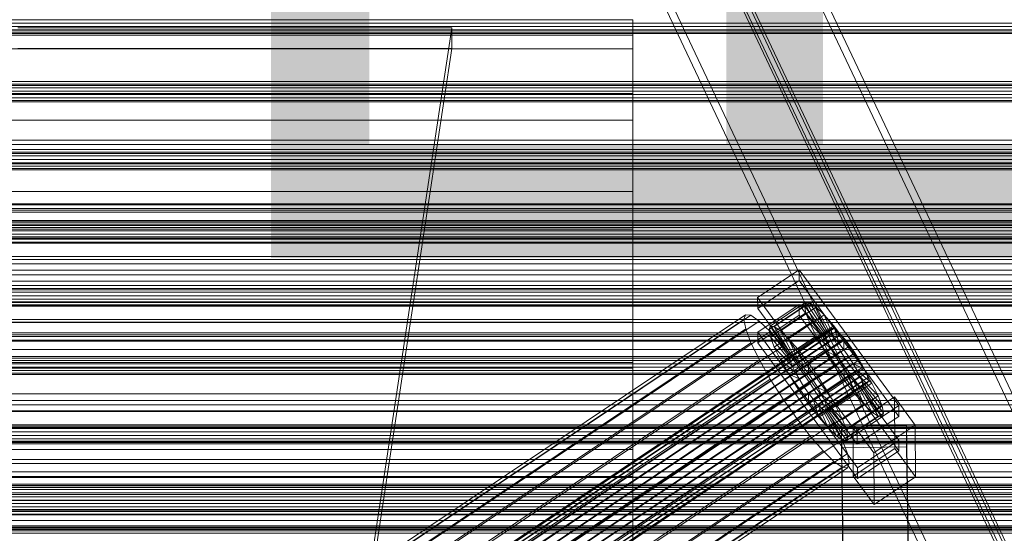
# Model space of a CAD drawing. Header units: millimetres. Extents: x -2233 to 65662, y -50530 to 6847.
# Tile 285 of 656: x 130 to 403, y -32712 to -32570. Entities that reach past the tile are written whole.
import ezdxf

# ---------------------------------------------------------------- set-up
doc = ezdxf.new("R2010")
doc.units = ezdxf.units.MM
for name, color, linetype, lineweight in [('COTAS_P', 1, 'Continuous', 0), ('frontal_C01', 7, 'Continuous', 0), ('frontal_C02', 7, 'Continuous', 0), ('frontal_C03', 7, 'Continuous', 0), ('frontal_C03-dry', 7, 'Continuous', 0), ('frontal_tolva', 7, 'Continuous', 0)]:
    doc.layers.add(name, color=color, linetype=linetype, lineweight=lineweight)
doc.dimstyles.new('R19_100', dxfattribs={"dimtxt": 250, "dimasz": 150, "dimexe": 150, "dimexo": 80, "dimgap": 100, "dimtad": 1, "dimtih": 1, "dimtoh": 1, "dimdsep": 46, "dimcen": 0.09, "dimadec": 0, "dimazin": 0, "dimtfac": 1, "dimtdec": 4, "dimtofl": 0, "dimtmove": 0, "dimatfit": 3, "dimfxl": 1, "dimtolj": 1, "dimtzin": 0, "dimarcsym": 0})

# ---------------------------------------------------------------- blocks, each defined once
blk = doc.blocks.new('DIM_R32_40')
at = {"layer": 'COTAS_P'}
for p, q in [((-150, -32200), (550, -32200)), ((550, -32200), (505, -32350)), ((550, -34800), (550, -32200)), ((550, -32200), (595, -32350)), ((550, -34800), (505, -34650)), ((550, -34800), (595, -34650)), ((-150, -34800), (550, -34800))]:
    blk.add_line(p, q, dxfattribs=at)
blk.add_text('2600 P', height=250, rotation=90, dxfattribs=at).set_placement((450, -33500))

msp = doc.modelspace()

# ---------------------------------------------------------------- linework, layer by layer
at = {"layer": 'frontal_C01'}
for p, q in [((-300, -32664.906), (300, -32664.906)), ((300, -32664.906), (300, -32822.969)), ((300, -32664.906), (300, -32688.89)), ((300, -32688.89), (-300, -32688.89)), ((300, -32846.952), (300, -32688.89))]:
    msp.add_line(p, q, dxfattribs=at)
at = {"layer": 'frontal_C02'}
for p, q in [((299.114, -32450.056), (439.114, -32745.966)), ((439.114, -32750.735), (299.114, -32454.825)), ((420.886, -32753.824), (280.886, -32457.913)), ((420.886, -32758.593), (280.886, -32462.682)), ((299.114, -32494.763), (439.114, -32790.674)), ((439.114, -32795.443), (299.114, -32499.532)), ((420.886, -32798.531), (280.886, -32502.621)), ((420.886, -32803.3), (280.886, -32507.39)), ((300, -32570.15), (-300, -32570.15)), ((250, -32572.359), (130, -32572.359)), ((228.298, -32715.693), (250, -32572.359)), ((250, -32572.359), (250, -32578.09)), ((300, -32578.181), (300, -32570.15)), ((300, -32570.15), (300, -32574.376)), ((300, -32574.376), (-300, -32574.376)), ((300, -32574.376), (300, -32590.57)), ((300, -32578.181), (-300, -32578.181)), ((130, -32578.09), (250, -32578.09)), ((250, -32578.09), (228.298, -32721.423)), ((300, -32597.921), (300, -32578.181)), ((300, -32590.57), (-300, -32590.57)), ((300, -32590.57), (300, -32617.629)), ((300, -32597.921), (-300, -32597.921)), ((300, -32628.025), (300, -32597.921)), ((300, -32617.629), (-300, -32617.629)), ((300, -32617.629), (300, -32653.709)), ((300, -32628.025), (-300, -32628.025)), ((300, -32666.441), (300, -32628.025)), ((334.501, -32646.938), (345.969, -32639.269)), ((345.969, -32639.269), (345.981, -32642.249)), ((345.969, -32639.269), (373.501, -32676.791)), ((345.981, -32642.249), (334.513, -32649.918)), ((373.513, -32679.772), (345.981, -32642.249)), ((334.513, -32649.918), (334.501, -32646.938)), ((362.033, -32684.46), (334.501, -32646.938)), ((338.005, -32654.816), (347.835, -32648.243)), ((339.088, -32654.934), (348.918, -32648.361)), ((347.835, -32648.243), (347.47, -32649.202)), ((348.918, -32648.361), (347.835, -32648.243)), ((347.835, -32648.243), (353.378, -32656.565)), ((350.645, -32649.548), (348.918, -32648.361)), ((348.918, -32648.361), (353.892, -32656.621)), ((334.513, -32649.918), (362.045, -32687.441)), ((334.539, -32656.475), (346.008, -32648.806)), ((337.64, -32655.776), (347.47, -32649.202)), ((338.017, -32657.748), (347.847, -32651.174)), ((340.816, -32656.122), (350.645, -32649.548)), ((346.008, -32648.806), (346.02, -32651.787)), ((346.008, -32648.806), (373.539, -32686.329)), ((347.47, -32649.202), (353.205, -32657.02)), ((347.47, -32649.202), (347.847, -32651.174)), ((347.847, -32651.174), (353.384, -32657.954)), ((347.847, -32651.174), (348.941, -32654.024)), ((352.899, -32651.724), (350.645, -32649.548)), ((350.645, -32649.548), (354.71, -32657.183)), ((300, -32653.709), (-300, -32653.709)), ((146.383, -32776.219), (330.692, -32652.964)), ((146.872, -32774.936), (331.181, -32651.681)), ((148.32, -32775.094), (332.629, -32651.839)), ((150.629, -32776.681), (334.938, -32653.427)), ((300, -32653.709), (300, -32696.351)), ((331.181, -32651.681), (330.692, -32652.964)), ((330.692, -32652.964), (331.197, -32655.6)), ((332.629, -32651.839), (331.181, -32651.681)), ((334.938, -32653.427), (332.629, -32651.839)), ((346.02, -32651.787), (334.551, -32659.456)), ((337.95, -32656.336), (334.938, -32653.427)), ((339.111, -32660.597), (348.941, -32654.024)), ((343.069, -32658.298), (352.899, -32651.724)), ((373.551, -32689.309), (346.02, -32651.787)), ((348.941, -32654.024), (353.902, -32659.303)), ((348.941, -32654.024), (350.678, -32657.557)), ((355.525, -32654.741), (352.899, -32651.724)), ((352.899, -32651.724), (355.777, -32658.214)), ((141.045, -32798.899), (354.844, -32655.924)), ((141.218, -32798.445), (355.017, -32655.469)), ((141.224, -32799.833), (355.022, -32656.858)), ((141.731, -32798.501), (355.53, -32655.525)), ((142.549, -32799.063), (356.348, -32656.088)), ((146.887, -32778.855), (331.197, -32655.6)), ((153.641, -32779.59), (337.95, -32656.336)), ((331.197, -32655.6), (332.659, -32659.41)), ((334.551, -32659.456), (334.539, -32656.475)), ((362.071, -32693.998), (334.539, -32656.475)), ((337.64, -32655.776), (338.005, -32654.816)), ((343.376, -32663.593), (337.64, -32655.776)), ((338.017, -32657.748), (337.64, -32655.776)), ((341.461, -32660.368), (337.95, -32656.336)), ((343.549, -32663.139), (338.005, -32654.816)), ((338.005, -32654.816), (339.088, -32654.934)), ((344.062, -32663.195), (339.088, -32654.934)), ((339.088, -32654.934), (340.816, -32656.122)), ((344.88, -32663.757), (340.816, -32656.122)), ((340.816, -32656.122), (343.069, -32658.298)), ((353.378, -32656.565), (343.549, -32663.139)), ((353.892, -32656.621), (344.062, -32663.195)), ((345.695, -32661.314), (355.525, -32654.741)), ((353.205, -32657.02), (353.378, -32656.565)), ((353.378, -32656.565), (353.892, -32656.621)), ((353.892, -32656.621), (354.71, -32657.183)), ((355.017, -32655.469), (354.844, -32655.924)), ((354.844, -32655.924), (355.022, -32656.858)), ((355.53, -32655.525), (355.017, -32655.469)), ((355.022, -32656.858), (355.541, -32658.208)), ((358.345, -32658.392), (355.525, -32654.741)), ((355.525, -32654.741), (357.021, -32659.643)), ((356.348, -32656.088), (355.53, -32655.525)), ((357.415, -32657.119), (356.348, -32656.088)), ((141.742, -32801.183), (355.541, -32658.208)), ((143.617, -32800.094), (357.415, -32657.119)), ((144.861, -32801.523), (358.659, -32658.547)), ((148.35, -32782.664), (332.659, -32659.41)), ((332.659, -32659.41), (334.981, -32664.133)), ((334.551, -32659.456), (362.083, -32696.978)), ((343.554, -32664.527), (338.017, -32657.748)), ((339.111, -32660.597), (338.017, -32657.748)), ((340.848, -32664.131), (350.678, -32657.557)), ((345.947, -32664.788), (343.069, -32658.298)), ((343.069, -32658.298), (345.695, -32661.314)), ((353.205, -32657.02), (343.376, -32663.593)), ((353.384, -32657.954), (343.554, -32664.527)), ((353.902, -32659.303), (344.073, -32665.877)), ((354.71, -32657.183), (344.88, -32663.757)), ((355.777, -32658.214), (345.947, -32664.788)), ((358.345, -32658.392), (348.515, -32664.966)), ((350.678, -32657.557), (354.725, -32660.977)), ((350.678, -32657.557), (352.938, -32661.533)), ((353.384, -32657.954), (353.205, -32657.02)), ((353.902, -32659.303), (353.384, -32657.954)), ((354.725, -32660.977), (353.902, -32659.303)), ((354.71, -32657.183), (355.777, -32658.214)), ((355.541, -32658.208), (356.363, -32659.881)), ((355.777, -32658.214), (357.021, -32659.643)), ((358.659, -32658.547), (357.415, -32657.119)), ((358.357, -32661.373), (358.345, -32658.392)), ((361.166, -32662.429), (358.345, -32658.392)), ((359.995, -32660.277), (358.659, -32658.547)), ((142.565, -32802.857), (356.363, -32659.881)), ((143.635, -32804.74), (357.434, -32661.765)), ((359.995, -32660.277), (146.196, -32803.252)), ((147.533, -32805.165), (361.332, -32662.189)), ((157.152, -32783.623), (341.461, -32660.368)), ((344.073, -32665.877), (339.111, -32660.597)), ((340.848, -32664.131), (339.111, -32660.597)), ((345.231, -32665.249), (341.461, -32660.368)), ((343.108, -32668.107), (352.938, -32661.533)), ((354.725, -32660.977), (344.895, -32667.551)), ((347.191, -32666.217), (345.695, -32661.314)), ((345.695, -32661.314), (348.515, -32664.966)), ((357.021, -32659.643), (347.191, -32666.217)), ((348.527, -32667.946), (358.357, -32661.373)), ((352.938, -32661.533), (355.796, -32662.86)), ((352.938, -32661.533), (355.569, -32665.681)), ((355.796, -32662.86), (354.725, -32660.977)), ((356.363, -32659.881), (357.434, -32661.765)), ((357.021, -32659.643), (358.357, -32661.373)), ((357.434, -32661.765), (358.68, -32663.73)), ((358.357, -32661.373), (359.693, -32663.285)), ((361.332, -32662.189), (359.995, -32660.277)), ((362.578, -32664.154), (361.332, -32662.189)), ((144.881, -32806.705), (358.68, -32663.73)), ((148.779, -32807.129), (362.578, -32664.154)), ((150.672, -32787.387), (334.981, -32664.133)), ((334.981, -32664.133), (338.003, -32669.448)), ((344.895, -32667.551), (340.848, -32664.131)), ((343.108, -32668.107), (340.848, -32664.131)), ((343.549, -32663.139), (343.376, -32663.593)), ((343.376, -32663.593), (343.554, -32664.527)), ((344.062, -32663.195), (343.549, -32663.139)), ((343.554, -32664.527), (344.073, -32665.877)), ((344.88, -32663.757), (344.062, -32663.195)), ((345.947, -32664.788), (344.88, -32663.757)), ((347.191, -32666.217), (345.947, -32664.788)), ((355.796, -32662.86), (345.966, -32669.434)), ((357.042, -32664.825), (347.212, -32671.399)), ((348.515, -32664.966), (348.527, -32667.946)), ((348.515, -32664.966), (351.336, -32669.003)), ((359.693, -32663.285), (349.863, -32669.858)), ((351.336, -32669.003), (361.166, -32662.429)), ((355.569, -32665.681), (357.042, -32664.825)), ((357.042, -32664.825), (355.796, -32662.86)), ((358.378, -32666.738), (357.042, -32664.825)), ((358.68, -32663.73), (360.017, -32665.642)), ((361.166, -32662.429), (359.693, -32663.285)), ((359.693, -32663.285), (360.939, -32665.25)), ((363.797, -32666.577), (361.166, -32662.429)), ((363.648, -32666.037), (362.578, -32664.154)), ((300, -32666.441), (-300, -32666.441)), ((146.218, -32808.617), (360.017, -32665.642)), ((147.554, -32810.347), (361.352, -32667.371)), ((149.85, -32809.013), (363.648, -32666.037)), ((150.672, -32810.686), (364.471, -32667.711)), ((345.231, -32665.249), (160.922, -32788.504)), ((300, -32710.552), (300, -32666.441)), ((344.073, -32665.877), (344.895, -32667.551)), ((344.895, -32667.551), (345.966, -32669.434)), ((349.002, -32670.646), (345.231, -32665.249)), ((345.739, -32672.254), (355.569, -32665.681)), ((348.527, -32667.946), (347.191, -32666.217)), ((358.378, -32666.738), (348.548, -32673.311)), ((360.939, -32665.25), (351.109, -32671.823)), ((362.01, -32667.133), (352.18, -32673.707)), ((353.967, -32673.151), (363.797, -32666.577)), ((355.569, -32665.681), (358.39, -32669.718)), ((358.39, -32669.718), (358.378, -32666.738)), ((359.714, -32668.467), (358.378, -32666.738)), ((360.017, -32665.642), (361.352, -32667.371)), ((363.797, -32666.577), (360.939, -32665.25)), ((360.939, -32665.25), (362.01, -32667.133)), ((361.352, -32667.371), (362.596, -32668.8)), ((366.057, -32670.553), (362.01, -32667.133)), ((362.01, -32667.133), (362.833, -32668.807)), ((364.471, -32667.711), (363.648, -32666.037)), ((366.057, -32670.553), (363.797, -32666.577)), ((364.989, -32669.061), (364.471, -32667.711)), ((148.798, -32811.776), (362.596, -32668.8)), ((149.865, -32812.806), (363.664, -32669.831)), ((150.683, -32813.369), (364.482, -32670.394)), ((151.191, -32812.036), (364.989, -32669.061)), ((151.196, -32813.425), (364.995, -32670.449)), ((151.369, -32812.97), (365.168, -32669.995)), ((153.694, -32792.703), (338.003, -32669.448)), ((338.003, -32669.448), (341.52, -32674.993)), ((345.966, -32669.434), (343.108, -32668.107)), ((345.739, -32672.254), (343.108, -32668.107)), ((345.966, -32669.434), (347.212, -32671.399)), ((349.863, -32669.858), (348.527, -32667.946)), ((348.56, -32676.292), (358.39, -32669.718)), ((349.863, -32669.858), (351.336, -32669.003)), ((351.109, -32671.823), (349.863, -32669.858)), ((359.714, -32668.467), (349.884, -32675.041)), ((360.958, -32669.896), (351.128, -32676.469)), ((351.336, -32669.003), (353.967, -32673.151)), ((362.833, -32668.807), (353.003, -32675.38)), ((363.351, -32670.157), (353.521, -32676.73)), ((358.39, -32669.718), (361.21, -32673.369)), ((361.21, -32673.369), (359.714, -32668.467)), ((360.958, -32669.896), (359.714, -32668.467)), ((363.836, -32676.386), (360.958, -32669.896)), ((362.025, -32670.927), (360.958, -32669.896)), ((362.596, -32668.8), (363.664, -32669.831)), ((367.794, -32674.086), (362.833, -32668.807)), ((362.833, -32668.807), (363.351, -32670.157)), ((368.888, -32676.936), (363.351, -32670.157)), ((363.351, -32670.157), (363.53, -32671.091)), ((363.664, -32669.831), (364.482, -32670.394)), ((364.482, -32670.394), (364.995, -32670.449)), ((365.168, -32669.995), (364.989, -32669.061)), ((364.995, -32670.449), (365.168, -32669.995)), ((164.693, -32793.901), (349.002, -32670.646)), ((347.212, -32671.399), (345.739, -32672.254)), ((348.56, -32676.292), (345.739, -32672.254)), ((347.212, -32671.399), (348.548, -32673.311)), ((352.519, -32676.191), (349.002, -32670.646)), ((352.18, -32673.707), (351.109, -32671.823)), ((351.109, -32671.823), (353.967, -32673.151)), ((362.025, -32670.927), (352.196, -32677.5)), ((362.843, -32671.489), (353.014, -32678.063)), ((363.357, -32671.545), (353.527, -32678.119)), ((363.53, -32671.091), (353.7, -32677.664)), ((353.967, -32673.151), (356.228, -32677.127)), ((356.228, -32677.127), (366.057, -32670.553)), ((366.09, -32678.562), (362.025, -32670.927)), ((362.843, -32671.489), (362.025, -32670.927)), ((367.817, -32679.749), (362.843, -32671.489)), ((363.357, -32671.545), (362.843, -32671.489)), ((363.53, -32671.091), (363.357, -32671.545)), ((368.9, -32679.867), (363.357, -32671.545)), ((369.265, -32678.908), (363.53, -32671.091)), ((367.794, -32674.086), (366.057, -32670.553)), ((157.211, -32798.248), (341.52, -32674.993)), ((341.52, -32674.993), (345.291, -32680.39)), ((348.548, -32673.311), (348.56, -32676.292)), ((348.548, -32673.311), (349.884, -32675.041)), ((349.884, -32675.041), (351.38, -32679.943)), ((349.884, -32675.041), (351.128, -32676.469)), ((351.38, -32679.943), (361.21, -32673.369)), ((353.003, -32675.38), (352.18, -32673.707)), ((352.18, -32673.707), (356.228, -32677.127)), ((353.521, -32676.73), (353.003, -32675.38)), ((353.003, -32675.38), (357.964, -32680.66)), ((357.964, -32680.66), (367.794, -32674.086)), ((360.882, -32682.003), (372.35, -32674.334)), ((361.21, -32673.369), (363.836, -32676.386)), ((368.888, -32676.936), (367.794, -32674.086)), ((372.35, -32674.334), (372.408, -32688.64)), ((372.35, -32674.334), (378.086, -32682.151)), ((168.21, -32799.446), (352.519, -32676.191)), ((351.38, -32679.943), (348.56, -32676.292)), ((351.128, -32676.469), (354.006, -32682.959)), ((351.128, -32676.469), (352.196, -32677.5)), ((352.196, -32677.5), (356.26, -32685.135)), ((352.196, -32677.5), (353.014, -32678.063)), ((355.541, -32681.507), (352.519, -32676.191)), ((353.014, -32678.063), (357.987, -32686.323)), ((353.014, -32678.063), (353.527, -32678.119)), ((353.7, -32677.664), (353.521, -32676.73)), ((353.521, -32676.73), (359.058, -32683.509)), ((353.527, -32678.119), (353.7, -32677.664)), ((353.527, -32678.119), (359.07, -32686.441)), ((353.7, -32677.664), (359.436, -32685.481)), ((354.006, -32682.959), (363.836, -32676.386)), ((356.228, -32677.127), (357.964, -32680.66)), ((356.26, -32685.135), (366.09, -32678.562)), ((359.058, -32683.509), (368.888, -32676.936)), ((373.501, -32676.791), (362.033, -32684.46)), ((363.836, -32676.386), (366.09, -32678.562)), ((366.09, -32678.562), (367.817, -32679.749)), ((369.265, -32678.908), (368.888, -32676.936)), ((373.513, -32679.772), (373.501, -32676.791)), ((160.982, -32803.645), (345.291, -32680.39)), ((345.291, -32680.39), (349.061, -32685.271)), ((354.006, -32682.959), (351.38, -32679.943)), ((357.964, -32680.66), (359.058, -32683.509)), ((357.987, -32686.323), (367.817, -32679.749)), ((359.07, -32686.441), (368.9, -32679.867)), ((359.436, -32685.481), (369.265, -32678.908)), ((362.045, -32687.441), (373.513, -32679.772)), ((367.817, -32679.749), (368.9, -32679.867)), ((368.9, -32679.867), (369.265, -32678.908)), ((171.232, -32804.761), (355.541, -32681.507)), ((356.26, -32685.135), (354.006, -32682.959)), ((357.863, -32686.23), (355.541, -32681.507)), ((357.646, -32682.462), (375.644, -32682.219)), ((357.646, -32688.424), (357.646, -32682.462)), ((360.514, -32875.867), (357.646, -32682.462)), ((359.058, -32683.509), (359.436, -32685.481)), ((360.939, -32696.309), (360.882, -32682.003)), ((366.618, -32689.82), (360.882, -32682.003)), ((378.086, -32682.151), (366.618, -32689.82)), ((375.644, -32682.219), (375.644, -32688.18)), ((375.644, -32682.219), (378.512, -32875.624)), ((378.143, -32696.457), (378.086, -32682.151)), ((164.752, -32808.526), (349.061, -32685.271)), ((173.554, -32809.485), (357.863, -32686.23)), ((349.061, -32685.271), (352.572, -32689.304)), ((357.987, -32686.323), (356.26, -32685.135)), ((359.326, -32690.039), (357.863, -32686.23)), ((359.07, -32686.441), (357.987, -32686.323)), ((359.436, -32685.481), (359.07, -32686.441)), ((362.033, -32684.46), (362.045, -32687.441)), ((373.539, -32686.329), (362.071, -32693.998)), ((373.551, -32689.309), (373.539, -32686.329)), ((168.263, -32812.558), (352.572, -32689.304)), ((352.572, -32689.304), (355.584, -32692.213)), ((375.644, -32688.18), (357.646, -32688.424)), ((360.514, -32881.829), (357.646, -32688.424)), ((372.408, -32688.64), (360.939, -32696.309)), ((362.083, -32696.978), (373.551, -32689.309)), ((378.143, -32696.457), (372.408, -32688.64)), ((378.512, -32881.585), (375.644, -32688.18)), ((171.275, -32815.468), (355.584, -32692.213)), ((175.016, -32813.294), (359.326, -32690.039)), ((355.584, -32692.213), (357.893, -32693.801)), ((359.83, -32692.675), (359.326, -32690.039)), ((366.618, -32689.82), (366.675, -32704.126)), ((173.584, -32817.055), (357.893, -32693.801)), ((175.032, -32817.213), (359.341, -32693.958)), ((175.521, -32815.93), (359.83, -32692.675)), ((357.893, -32693.801), (359.341, -32693.958)), ((359.341, -32693.958), (359.83, -32692.675)), ((362.071, -32693.998), (362.083, -32696.978)), ((-300, -32696.351), (300, -32696.351)), ((300, -32696.351), (300, -32742.649)), ((360.939, -32696.309), (366.675, -32704.126)), ((366.675, -32704.126), (378.143, -32696.457)), ((300, -32710.552), (-300, -32710.552)), ((300, -32757.351), (300, -32710.552))]:
    msp.add_line(p, q, dxfattribs=at)
at = {"layer": 'frontal_C03'}
for p, q in [((-1250, -32571.077), (1250, -32571.077)), ((1250, -32572.018), (-1250, -32572.018)), ((1250, -32572.951), (-1250, -32572.951)), ((1250, -32573.076), (-1250, -32573.076)), ((1250, -32573.616), (-1250, -32573.616)), ((1250, -32573.991), (-1250, -32573.991)), ((1250, -32574.003), (-1250, -32574.003)), ((1250, -32587.24), (-1250, -32587.24)), ((1250, -32587.926), (-1250, -32587.926)), ((1250, -32588.312), (-1250, -32588.312)), ((1250, -32588.315), (-1250, -32588.315)), ((1250, -32588.978), (-1250, -32588.978)), ((-1250, -32589.91), (1250, -32589.91)), ((1250, -32590.852), (-1250, -32590.852)), ((1250, -32591.784), (-1250, -32591.784)), ((1250, -32592.45), (-1250, -32592.45)), ((1250, -32592.837), (-1250, -32592.837)), ((1250, -32603.431), (-1250, -32603.431)), ((1250, -32604.626), (-1250, -32604.626)), ((1250, -32606.76), (-1250, -32606.76)), ((1250, -32607.146), (-1250, -32607.146)), ((1250, -32607.812), (-1250, -32607.812)), ((-1250, -32608.744), (1250, -32608.744)), ((1250, -32609.686), (-1250, -32609.686)), ((1250, -32610.618), (-1250, -32610.618)), ((1250, -32611.284), (-1250, -32611.284)), ((1250, -32611.67), (-1250, -32611.67)), ((1495, -32621.148), (-1495, -32621.148)), ((1495, -32621.34), (-1495, -32621.34)), ((1250, -32621.028), (-1250, -32621.028)), ((1495, -32622.8), (-1495, -32622.8)), ((1495, -32623.359), (-1495, -32623.359)), ((-1250, -32622.296), (1250, -32622.296)), ((1495, -32626.137), (-1495, -32626.137)), ((1250, -32625.594), (-1250, -32625.594)), ((1250, -32625.98), (-1250, -32625.98)), ((1250, -32626.646), (-1250, -32626.646)), ((1495, -32627.007), (-1495, -32627.007)), ((-1250, -32627.578), (1250, -32627.578)), ((1250, -32628.52), (-1250, -32628.52)), ((1250, -32629.452), (-1250, -32629.452)), ((1495, -32630.83), (-1495, -32630.83)), ((1495, -32631.927), (-1495, -32631.927)), ((1250, -32630.118), (-1250, -32630.118)), ((1250, -32630.504), (-1250, -32630.504)), ((-1495, -32636.422), (1495, -32636.422)), ((1495, -32637.637), (-1495, -32637.637)), ((1250, -32639.353), (-1250, -32639.353)), ((1495, -32642.363), (-1495, -32642.363)), ((1250, -32640.647), (-1250, -32640.647)), ((1495, -32643.578), (-1495, -32643.578)), ((1250, -32644.428), (-1250, -32644.428)), ((1250, -32644.814), (-1250, -32644.814)), ((1250, -32645.48), (-1250, -32645.48)), ((1495, -32648.073), (-1495, -32648.073)), ((-1250, -32646.412), (1250, -32646.412)), ((1250, -32647.354), (-1250, -32647.354)), ((1250, -32648.286), (-1250, -32648.286)), ((1495, -32649.17), (-1495, -32649.17)), ((1250, -32648.952), (-1250, -32648.952)), ((1250, -32649.338), (-1250, -32649.338)), ((1495, -32652.993), (-1495, -32652.993)), ((1495, -32653.863), (-1495, -32653.863)), ((1495, -32656.641), (-1495, -32656.641)), ((1495, -32657.2), (-1495, -32657.2)), ((1495, -32658.66), (-1495, -32658.66)), ((1495, -32658.852), (-1495, -32658.852)), ((1250, -32657.704), (-1250, -32657.704)), ((1250, -32658.972), (-1250, -32658.972)), ((1250, -32663.262), (-1250, -32663.262)), ((1250, -32663.648), (-1250, -32663.648)), ((1250, -32664.314), (-1250, -32664.314)), ((-1250, -32665.246), (1250, -32665.246)), ((1250, -32666.188), (-1250, -32666.188)), ((1250, -32667.12), (-1250, -32667.12)), ((1250, -32667.786), (-1250, -32667.786)), ((1250, -32668.172), (-1250, -32668.172)), ((1250, -32673.493), (-1250, -32673.493)), ((1250, -32673.579), (-1250, -32673.579)), ((1250, -32675.374), (-1250, -32675.374)), ((1250, -32676.569), (-1250, -32676.569)), ((1250, -32678.191), (-1250, -32678.191)), ((1250, -32678.436), (-1250, -32678.436)), ((1250, -32682.095), (-1250, -32682.095)), ((1250, -32682.482), (-1250, -32682.482)), ((1250, -32683.147), (-1250, -32683.147)), ((-1250, -32684.08), (1250, -32684.08)), ((1250, -32685.022), (-1250, -32685.022)), ((1250, -32685.954), (-1250, -32685.954)), ((1250, -32686.62), (-1250, -32686.62)), ((1250, -32686.959), (-1250, -32686.959)), ((1250, -32687.006), (-1250, -32687.006)), ((1250, -32687.325), (-1250, -32687.325)), ((1250, -32691.685), (-1250, -32691.685)), ((1250, -32692.76), (-1250, -32692.76)), ((1496, -32695.099), (-1496, -32695.099)), ((1496, -32695.126), (-1496, -32695.126)), ((1496, -32696.567), (-1496, -32696.567)), ((1496, -32696.644), (-1496, -32696.644)), ((1496, -32699.307), (-1496, -32699.307)), ((1496, -32699.422), (-1496, -32699.422)), ((1250, -32698.461), (-1250, -32698.461)), ((-1250, -32698.893), (1250, -32698.893)), ((1496, -32702.902), (-1496, -32702.902)), ((-1496, -32703.037), (1496, -32703.037)), ((1250, -32700.929), (-1250, -32700.929)), ((1250, -32701.315), (-1250, -32701.315)), ((1250, -32701.981), (-1250, -32701.981)), ((-1250, -32702.914), (1250, -32702.914)), ((1250, -32703.855), (-1250, -32703.855)), ((1250, -32704.788), (-1250, -32704.788)), ((1250, -32705.454), (-1250, -32705.454)), ((1250, -32705.84), (-1250, -32705.84)), ((1496, -32706.804), (-1496, -32706.804)), ((1496, -32706.938), (-1496, -32706.938)), ((1250, -32706.009), (-1250, -32706.009)), ((1250, -32706.924), (-1250, -32706.924)), ((1496, -32710.419), (-1496, -32710.419)), ((1496, -32710.533), (-1496, -32710.533)), ((1250, -32710.947), (-1250, -32710.947)), ((1250, -32711.379), (-1250, -32711.379))]:
    msp.add_line(p, q, dxfattribs=at)
at = {"layer": 'frontal_C03-dry'}
for p, q in [((-1290, -32606), (1290, -32606)), ((1290, -32610), (-1290, -32610)), ((1290, -32631.625), (-1290, -32631.625)), ((-1290, -32635.625), (1290, -32635.625)), ((1290, -32657.25), (-1290, -32657.25)), ((-1290, -32661.25), (1290, -32661.25)), ((1290, -32682.875), (-1290, -32682.875)), ((-1290, -32686.875), (1290, -32686.875)), ((1250, -32700), (-1250, -32700)), ((1290, -32708.5), (-1290, -32708.5)), ((-1250, -32706), (1250, -32706)), ((-1250, -32710), (1250, -32710))]:
    msp.add_line(p, q, dxfattribs=at)
at = {"layer": 'frontal_tolva'}
for p, q in [((-1821.5, -32700), (1821.5, -32700)), ((-1725, -32700), (1725, -32700)), ((-1821.5, -32711), (1821.5, -32711)), ((-1725, -32712), (1725, -32712))]:
    msp.add_line(p, q, dxfattribs=at)

# ---------------------------------------------------------------- dimensions: what is measured, and where the dimension line sits
at = {"layer": 'COTAS_P'}
dim = msp.add_aligned_dim(p1=(-150, -34800), p2=(-150, -32200), distance=-700, text='<> P', dimstyle='R19_100', dxfattribs=at)
dim.commit()
dim.dimension.update_dxf_attribs({"geometry": 'DIM_R32_40', "text_midpoint": (550, -33500)})

doc.saveas('drawing.dxf')
